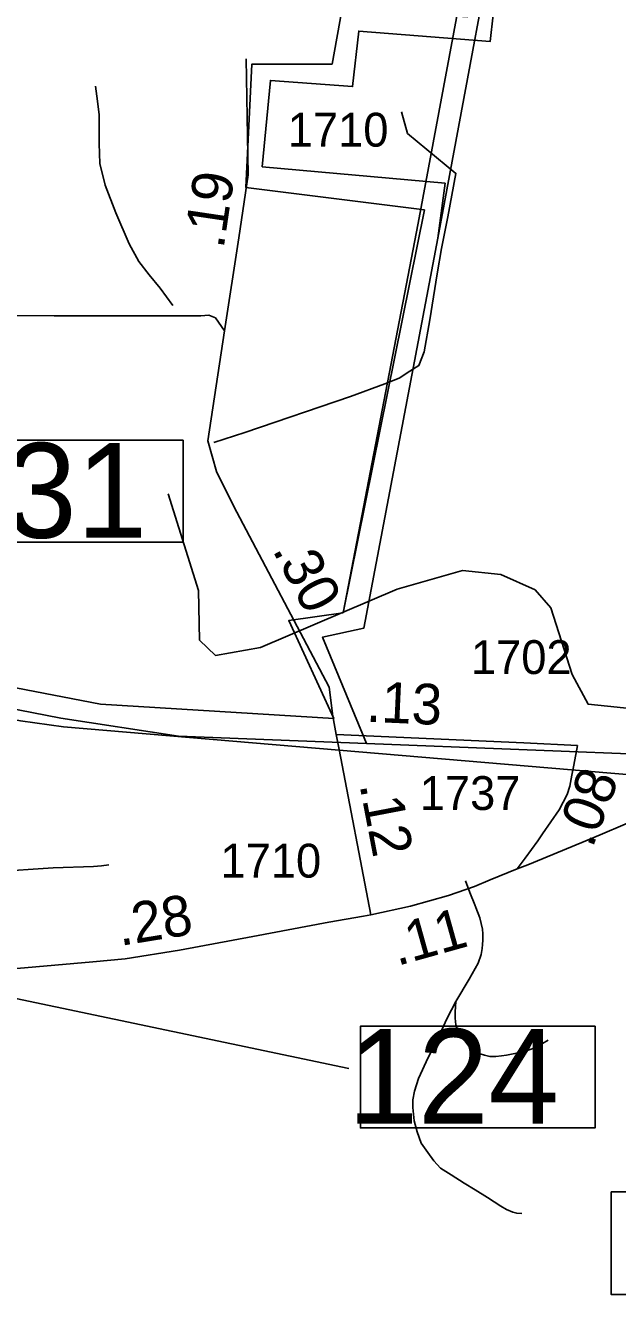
# Model space of a CAD drawing. Extents: x 2290615 to 2522933, y 819489 to 1012715.
# Drawn here: x 2404480 to 2406667, y 977095 to 981782 of the extents above; entities that cross this region are included whole.
import ezdxf

# ---------------------------------------------------------------- set-up
doc = ezdxf.new("R2010")
doc.units = 0
for name, color, linetype in [('Exist Boundary Political City Limit New', 7, 'Continuous'), ('Exist Boundary Political City Limit New Hole', 7, 'Continuous'), ('Exist Boundary Political City Limit Old', 7, 'Continuous'), ('Exist Hydrographic Misc Water Feature', 7, 'Continuous'), ('Exist Railroad Mainline', 7, 'Continuous'), ('Exist Road Non-System Type 51', 7, 'Continuous'), ('Exist Road Primary Interstate Structure Standard Bridge Number Label', 7, 'Continuous'), ('Exist Road Primary US Mileage Hundredths English Label', 7, 'Continuous'), ('Exist Road Primary US Structure Culvert Number Label', 7, 'Continuous'), ('Exist Road Primary US UnDivided 4 Lane Attributed', 7, 'Continuous'), ('Exist Road Secondary Mileage Tenths English Label', 7, 'Continuous'), ('Exist Road Secondary Type 51 Attributed', 7, 'Continuous'), ('Exist Road Secondary Type 51 Number Label', 7, 'Continuous'), ('Map Preparation Boundary City Limit Buffer Line', 7, 'Continuous')]:
    doc.layers.add(name, color=color, linetype=linetype)

msp = doc.modelspace()

# ---------------------------------------------------------------- linework, layer by layer
at = {"layer": 'Exist Boundary Political City Limit New'}
for points in [[(2405738.9, 979130.3), (2405577.5, 979523.2), (2405729, 979555.5), (2406002.3, 980995.8), (2406029.4, 981198.7), (2405354.3, 981259.4), (2405384.7, 981578.2), (2405688.1, 981555.4), (2405710.8, 981760.4), (2406196.2, 981722.4), (2406285, 982511.4), (2405159.8, 982667.8), (2405023.8, 982624.2), (2404514.1, 982954), (2404077.1, 983177.1), (2404334.4, 983577.2), (2404254.3, 983637.9), (2404360.9, 983785.5)], [(2403398.5, 979554.9), (2403718.6, 979443.8), (2404193.9, 979304.7), (2404610.8, 979224.3), (2405045.9, 979157.7), (2405738.9, 979130.3)], [(2403398.5, 979554.9), (2403718.6, 979443.8), (2404193.9, 979304.7), (2404610.8, 979224.3), (2405045.9, 979157.7), (2405738.9, 979130.3)], [(2403398.5, 979554.9), (2403718.6, 979443.8), (2404193.9, 979304.7), (2404610.8, 979224.3), (2405045.9, 979157.7), (2405738.9, 979130.3)], [(2405738.9, 979130.3), (2407989.4, 979041.3), (2408515.9, 978990.1), (2409093.7, 978873), (2410863.4, 978514.5)]]:
    msp.add_lwpolyline(points, dxfattribs=at)
at = {"layer": 'Exist Boundary Political City Limit New Hole'}
msp.add_lwpolyline([(2404006.9, 983048.5), (2404443.9, 982863.4), (2404987.2, 982492.7), (2405173.2, 982527), (2406176.4, 982370.5), (2406112.8, 981813.5), (2405650.1, 981843.8), (2405612.2, 981638.9), (2405316.4, 981638.9), (2405293.7, 981183.5), (2405953.5, 981100.1), (2405652.8, 979613.1), (2405452.1, 979583.8), (2405618.5, 979222), (2404757.2, 979275.8), (2404130.4, 979395.6), (2403621.9, 979556.3), (2403280.7, 979677.7), (2403523.9, 981450), (2403575.2, 981825.9), (2403701.4, 982367.7), (2403837, 982685.2), (2404006.9, 983048.5)], dxfattribs=at)
at = {"layer": 'Exist Boundary Political City Limit Old'}
for points in [[(2405738.9, 979130.3), (2405577.5, 979523.2), (2405729, 979555.5), (2406002.3, 980995.8), (2406285, 982511.4), (2405159.8, 982667.8), (2405023.8, 982624.2), (2404514.1, 982954), (2404077.1, 983177.1), (2404334.4, 983577.2), (2404254.3, 983637.9), (2404360.9, 983785.5)], [(2404006.9, 983048.5), (2404443.9, 982863.4), (2404987.2, 982492.7), (2405173.2, 982527), (2406176.4, 982370.5), (2405929.9, 981051.5), (2405652.8, 979613.1), (2405452.1, 979583.8), (2405618.5, 979222), (2404757.2, 979275.8), (2404130.4, 979395.6), (2403621.9, 979556.3), (2403280.7, 979677.7), (2403523.9, 981450), (2403575.2, 981825.9), (2403701.4, 982367.7), (2403837, 982685.2), (2404006.9, 983048.5)], [(2403398.5, 979554.9), (2403718.6, 979443.8), (2404193.9, 979304.7), (2404610.8, 979224.3), (2405045.9, 979157.7), (2405738.9, 979130.3)], [(2403398.5, 979554.9), (2403718.6, 979443.8), (2404193.9, 979304.7), (2404610.8, 979224.3), (2405045.9, 979157.7), (2405738.9, 979130.3)], [(2405738.9, 979130.3), (2407989.4, 979041.3), (2408515.9, 978990.1), (2409093.7, 978873), (2410863.4, 978514.5)]]:
    msp.add_lwpolyline(points, dxfattribs=at)
at = {"layer": 'Exist Hydrographic Misc Water Feature'}
msp.add_lwpolyline([(2405006.7, 980052.1), (2405119.7, 979695.6), (2405122.5, 979511.9), (2405181.6, 979455.2), (2405347.7, 979485), (2405852.5, 979699.5), (2406093.7, 979768.5), (2406235.6, 979754.5), (2406361.7, 979697.4), (2406420.5, 979630.9), (2406498.6, 979384.6), (2406558.5, 979275.4), (2406759.7, 979254.1)], dxfattribs=at)
at = {"layer": 'Exist Railroad Mainline'}
msp.add_lwpolyline([(2403246.3, 979586.3), (2403297.2, 979565), (2403415.1, 979523.9), (2403579.6, 979466.3), (2403768.7, 979400.5), (2404004.5, 979326.2), (2404177.2, 979279.6), (2404300.5, 979244), (2404462.3, 979213.8), (2404621.2, 979191.9), (2408909.6, 978829.2), (2410588.7, 978544.9), (2410925.5, 978475.7), (2411228.4, 978416.3), (2411491.3, 978360.1), (2412008.7, 978257.6), (2412446.1, 978167.9)], dxfattribs=at)
at = {"layer": 'Exist Road Non-System Type 51'}
for p, q in [((2406518, 979123.4), (2406320.2, 979132.7)), ((2406105.6, 978622.8), (2406121.6, 978580.6))]:
    msp.add_line(p, q, dxfattribs=at)
for points in [[(2404739, 981557.8), (2404745.7, 981501.9), (2404752.5, 981451.9), (2404752.1, 981346), (2404755.1, 981272.1), (2404774.2, 981192.2), (2404813.7, 981089), (2404863.4, 980975.5), (2404898.3, 980910.1), (2404937.1, 980860.7), (2404977.8, 980811.3), (2405024.6, 980748)], [(2405868.3, 981462.1), (2405891.4, 981382.6), (2406069.4, 981235), (2406040.2, 981074.3), (2406016.3, 980957.4), (2406000.3, 980864.5), (2405973.8, 980694.5), (2405952.6, 980576.3), (2405932.6, 980525.8), (2405899.5, 980504.6), (2405859.7, 980479.3), (2405806.6, 980458.1), (2405680.5, 980411.6), (2405290.3, 980278.8), (2405175.5, 980242)], [(2404787.6, 978682.3), (2404760.7, 978677.9), (2404731.5, 978676.2), (2404583, 978670.8), (2404360.8, 978656.1)], [(2406121.6, 978580.6), (2406139.1, 978534.5), (2406142.9, 978525)], [(2406142.9, 978525), (2406157.9, 978486.9), (2406167.9, 978445.2), (2406169.3, 978427.3), (2406169.3, 978404), (2406167.9, 978387.5), (2406166.6, 978373.7), (2406162.5, 978351.7), (2406151.5, 978318.8), (2406118.5, 978259.7), (2406069.1, 978177.2)], [(2406069.1, 978177.2), (2406037.5, 978116), (2406003.1, 978040.4), (2405967.4, 977970.3), (2405931.7, 977893.4), (2405916.6, 977846.7), (2405911.1, 977815), (2405911.1, 977786.2), (2405915.2, 977736.7), (2405926.2, 977696.8), (2405941.3, 977654.2), (2405966, 977619.9), (2405988, 977589.6), (2406012.7, 977562.2), (2406052.6, 977537.4), (2406100.6, 977506.5), (2406140.5, 977482.4), (2406185.8, 977453.6), (2406235.2, 977422), (2406255.9, 977409.6), (2406279.2, 977400), (2406294.3, 977395.8), (2406313.5, 977394.5)], [(2406069.1, 978177.2), (2406066.3, 978139.4), (2406066.3, 978116), (2406069.1, 978091.3), (2406074.5, 978076.2), (2406085.5, 978058.3), (2406095.2, 978040.4), (2406107.5, 978026.7), (2406117.1, 978013), (2406128.1, 978002), (2406141.9, 977993.7), (2406159.7, 977984.1), (2406174.8, 977980), (2406195.4, 977974.5), (2406217.4, 977974.5), (2406238, 977977.2), (2406255.9, 977980), (2406287.4, 977985.5), (2406330, 977995.1), (2406371.2, 978010.2), (2406389.1, 978022.6), (2406409.7, 978034.9)]]:
    msp.add_lwpolyline(points, dxfattribs=at)
at = {"layer": 'Exist Road Primary Interstate Structure Standard Bridge Number Label'}
msp.add_line((2403169.5, 978457), (2405674, 977930.7), dxfattribs=at)
for points in [[(2405062.4, 980249.7), (2404196, 980249.7), (2404196, 979874), (2405062.4, 979874)], [(2406583.3, 978086.4), (2405716.8, 978086.4), (2405716.8, 977710.8), (2406583.3, 977710.8)]]:
    msp.add_lwpolyline(points, close=True, dxfattribs=at)
at = {"layer": 'Exist Road Primary US Structure Culvert Number Label'}
msp.add_lwpolyline([(2406643, 977475.2), (2407638.4, 977475.2), (2407638.4, 977095.3), (2406643, 977095.3)], close=True, dxfattribs=at)
at = {"layer": 'Exist Road Primary US UnDivided 4 Lane Attributed'}
for points in [[(2406296.3, 978667.3), (2406335, 978682.7), (2406570.1, 978779), (2406726.9, 978845.7), (2406834, 978868.9), (2406920.4, 978881.2), (2406990.6, 978889.8), (2407063.3, 978893.5), (2407138.7, 978896), (2407201.6, 978894.8), (2407346.1, 978889.8), (2407525.8, 978879.8), (2407536.5, 978879.2), (2407783.1, 978866.1), (2408085.1, 978848.6), (2408128.9, 978845.3), (2408168.2, 978842.4), (2408267.5, 978831.2), (2408371, 978817.5), (2408392, 978814.7), (2408465.5, 978805), (2408564.4, 978787.7), (2408636.3, 978771.6), (2408770.5, 978740.7)], [(2405755.2, 978498.1), (2405902, 978529.8), (2406041.7, 978568.8), (2406138.6, 978602.8), (2406195.5, 978627.3), (2406296.3, 978667.3)], [(2404268, 978285.7), (2404448.1, 978299.8), (2404729.3, 978323.6), (2404848.8, 978334.9), (2405048.4, 978367.6), (2405319.8, 978417.6), (2405600.7, 978470.1), (2405728.3, 978492.6), (2405755.2, 978498.1)]]:
    msp.add_lwpolyline(points, dxfattribs=at)
at = {"layer": 'Exist Road Secondary Type 51 Attributed'}
msp.add_line((2405627.8, 979163.7), (2406320.2, 979132.7), dxfattribs=at)
for points in [[(2405214.6, 980654), (2405267.7, 980997.3), (2405302.2, 981229.7), (2405294.8, 981658.7)], [(2405214.6, 980654), (2405181.4, 980701.8), (2405157.5, 980711.1), (2405128.3, 980709.1), (2405020.8, 980709.1), (2404586.3, 980709.6), (2403951.2, 980711.8), (2403660.7, 980722.1), (2403543.8, 980722.4)], [(2405627.8, 979163.7), (2405614.9, 979231.1), (2405602.2, 979338.5), (2405248.7, 980008), (2405185.6, 980134.3), (2405154, 980248), (2405214.6, 980654)], [(2405638.4, 979108.3), (2405627.8, 979163.7)], [(2406497.7, 979012.7), (2406505.4, 979049.6), (2406518, 979123.4)], [(2405755.2, 978498.1), (2405638.4, 979108.3)], [(2406296.3, 978667.3), (2406325, 978706.2), (2406371.7, 978771.2), (2406389.9, 978797.1), (2406451.4, 978884.8), (2406480.7, 978941.6), (2406490.8, 978972.3), (2406497.7, 979012.7)]]:
    msp.add_lwpolyline(points, dxfattribs=at)
at = {"layer": 'Map Preparation Boundary City Limit Buffer Line'}
for points in [[(2405738.9, 979130.3), (2405577.5, 979523.2), (2405729, 979555.5), (2406002.3, 980995.8), (2406029.4, 981198.7), (2405354.3, 981259.4), (2405384.7, 981578.2), (2405688.1, 981555.4), (2405710.8, 981760.4), (2406196.2, 981722.4), (2406285, 982511.4), (2405159.8, 982667.8), (2405023.8, 982624.2), (2404514.1, 982954), (2404077.1, 983177.1), (2404334.4, 983577.2), (2404254.3, 983637.9), (2404360.9, 983785.5)], [(2403398.5, 979554.9), (2403718.6, 979443.8), (2404193.9, 979304.7), (2404610.8, 979224.3), (2405045.9, 979157.7), (2405738.9, 979130.3)], [(2403398.5, 979554.9), (2403718.6, 979443.8), (2404193.9, 979304.7), (2404610.8, 979224.3), (2405045.9, 979157.7), (2405738.9, 979130.3)], [(2403398.5, 979554.9), (2403718.6, 979443.8), (2404193.9, 979304.7), (2404610.8, 979224.3), (2405045.9, 979157.7), (2405738.9, 979130.3)], [(2405738.9, 979130.3), (2407989.4, 979041.3), (2408515.9, 978990.1), (2409093.7, 978873), (2410863.4, 978514.5)]]:
    msp.add_lwpolyline(points, dxfattribs=at)

# ---------------------------------------------------------------- texts
at = {"layer": 'Exist Road Primary Interstate Structure Standard Bridge Number Label'}
for s, p in [('131', (2404148.6, 979889.6)), ('124', (2405669.5, 977726.3))]:
    msp.add_text(s, height=350, dxfattribs=at).set_placement(p)
at = {"layer": 'Exist Road Primary US Mileage Hundredths English Label'}
for s, rotation, p in [('.28', 9.2928, (2404829.7, 978382.5)), ('.11', 15.6096, (2405852.7, 978308.3))]:
    msp.add_text(s, height=150, rotation=rotation, dxfattribs=at).set_placement(p)
at = {"layer": 'Exist Road Secondary Mileage Tenths English Label'}
for s, rotation, p in [('.19', 81.5545, (2405211.5, 980953.9)), ('.30', 297.8369, (2405390.2, 979845.4)), ('.13', 357.4363, (2405736.6, 979210.8)), ('.08', 69.0062, (2406573.2, 978740.4)), ('.12', 280.8356, (2405713.4, 978978.1))]:
    msp.add_text(s, height=150, rotation=rotation, dxfattribs=at).set_placement(p)
at = {"layer": 'Exist Road Secondary Type 51 Number Label'}
for s, p in [('1710', (2405448.7, 981334)), ('1702', (2406125, 979386.7)), ('1737', (2405936, 978884.7)), ('1710', (2405200.3, 978635))]:
    msp.add_text(s, height=125, dxfattribs=at).set_placement(p)

doc.saveas('drawing.dxf')
